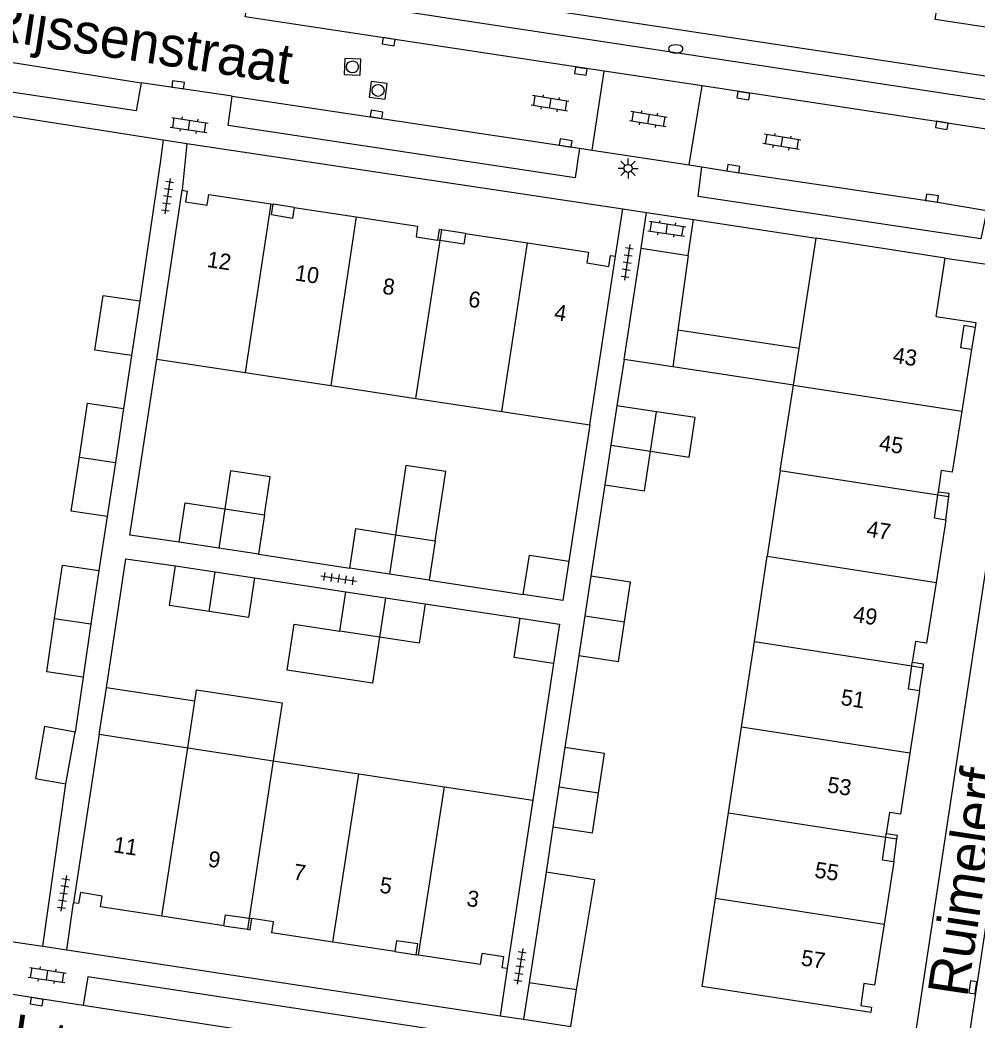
# Model space of a CAD drawing. Extents: x 124000 to 128010, y 398999 to 403000.
# Drawn here: x 126586.1 to 126645.9, y 399934.2 to 399996.7 of the extents above; entities that cross this region are included whole.
import ezdxf

# ---------------------------------------------------------------- set-up
doc = ezdxf.new("R2010")
doc.units = 0
for name, color, linetype in [('gg-afsc-erfafscheiding', 7, 'Continuous'), ('gg-afsc-hekwerk', 7, 'Continuous'), ('gg-afsc-muur', 7, 'Continuous'), ('gg-anno-huisnummerreeks BGT', 7, 'Continuous'), ('gg-anno-openbare ruimte label', 7, 'Continuous'), ('gg-bbg-bijgebouw', 7, 'Continuous'), ('gg-bbg-gedigitaliseerde bebouwing', 7, 'Continuous'), ('gg-bbg-gedigitaliseerde bijgebouw', 7, 'Continuous'), ('gg-bbg-hoofdgebouw', 7, 'Continuous'), ('gg-bbg-luifel en loopbrug', 7, 'Continuous'), ('gg-bbg-onder overbouw', 7, 'Continuous'), ('gg-bbg-pand overbouw', 7, 'Continuous'), ('gg-bbg-tussenscheiding', 7, 'Continuous'), ('gg-bbg-tussenscheiding niveau 01', 7, 'Continuous'), ('gg-knt-verharding', 7, 'Continuous'), ('gg-knt-verharding nz', 7, 'Continuous'), ('gt-symb-brandkraan', 7, 'Continuous'), ('gt-symb-klinker verharding', 7, 'Continuous'), ('gt-symb-kolk', 7, 'Continuous'), ('gt-symb-lichtmast', 7, 'Continuous'), ('gt-symb-rioolschacht', 7, 'Continuous'), ('gt-symb-tegel verharding', 7, 'Continuous')]:
    doc.layers.add(name, color=color, linetype=linetype)

# ---------------------------------------------------------------- blocks, each defined once
blk = doc.blocks.new('gt0-KOLK')
at = {"layer": 'gt-symb-kolk'}
blk.add_lwpolyline([(0, 0), (0.375, 0), (0.375, 0.4), (-0.375, 0.4), (-0.375, 0), (0, 0)], dxfattribs=at)
blk = doc.blocks.new('gt0-BR')
at = {"layer": 'gt-symb-brandkraan'}
for centre, radius, start, end in [((-0.244, 0), 0.206, 107.56694, 252.43307), ((0.599, -2.664), 3, 106.89205, 107.56694), ((0, -0.691), 0.938, 73.10799, 106.89205), ((-0.599, -2.664), 3, 72.43309, 73.10799), ((0.244, 0), 0.206, 287.56695, 72.43309), ((0.599, 2.664), 3, 252.43307, 253.10797), ((0, 0.691), 0.938, 253.10797, 286.89206), ((-0.599, 2.664), 3, 286.89206, 287.56695)]:
    blk.add_arc(centre, radius, start, end, dxfattribs=at)
blk = doc.blocks.new('gt0-LMAST')
at = {"layer": 'gt-symb-lichtmast'}
for p, q in [((-0.182, 0.173), (-0.447, 0.438)), ((-0.005, 0.246), (-0.005, 0.621)), ((0.172, 0.173), (0.437, 0.438)), ((-0.255, -0.004), (-0.63, -0.004)), ((-0.182, -0.181), (-0.447, -0.446)), ((-0.005, -0.254), (-0.005, -0.629)), ((0.437, -0.446), (0.172, -0.181)), ((0.245, -0.004), (0.62, -0.004))]:
    blk.add_line(p, q, dxfattribs=at)
blk.add_circle((-0.005, -0.004), 0.25, dxfattribs=at)
blk = doc.blocks.new('gt0-KL1')
at = {"layer": 'gt-symb-klinker verharding'}
for p, q in [((-1.15, 0.3), (1.15, 0.3)), ((-1, -0.3), (-1, 0.3)), ((-0.5, 0.3), (-0.5, 0.45)), ((0, -0.3), (0, 0.3)), ((0.5, 0.3), (0.5, 0.45)), ((1, -0.3), (1, 0.3)), ((-1.15, -0.3), (1.15, -0.3)), ((-0.5, -0.45), (-0.5, -0.3)), ((0.5, -0.45), (0.5, -0.3))]:
    blk.add_line(p, q, dxfattribs=at)
blk = doc.blocks.new('gt0-TEG1')
at = {"layer": 'gt-symb-tegel verharding'}
for p, q in [((-1.125, 0), (1.125, 0)), ((-0.9, -0.25), (-0.9, 0.25)), ((-0.45, -0.25), (-0.45, 0.25)), ((0, -0.25), (0, 0.25)), ((0.45, -0.25), (0.45, 0.25)), ((0.9, -0.25), (0.9, 0.25))]:
    blk.add_line(p, q, dxfattribs=at)
blk = doc.blocks.new('gt0-RS')
at = {"layer": 'gt-symb-rioolschacht'}
blk.add_lwpolyline([(-0.5, -0.5), (0.5, -0.5), (0.5, 0.5), (-0.5, 0.5)], close=True, dxfattribs=at)
blk.add_circle((0, 0), 0.375, dxfattribs=at)

msp = doc.modelspace()

# ---------------------------------------------------------------- linework, layer by layer
at = {"layer": 'gg-afsc-erfafscheiding'}
for p, q in [((126593.045, 399975.712), (126592.546, 399972.409)), ((126623.809, 399975.474), (126623.359, 399972.584)), ((126621.668, 399971.389), (126620.361, 399962.881)), ((126622.608, 399967.642), (126621.739, 399961.93)), ((126591.528, 399965.664), (126591.002, 399962.281)), ((126600.97, 399963.302), (126606.683, 399962.433)), ((126600.736, 399961.831), (126606.432, 399960.967)), ((126611.634, 399961.68), (126617.514, 399960.786)), ((126611.379, 399960.218), (126617.309, 399959.318)), ((126619.407, 399956.474), (126618.101, 399947.943)), ((126620.987, 399956.979), (126620.114, 399951.236)), ((126587.513, 399938.825), (126588.952, 399948.958)), ((126619.361, 399946.285), (126618.935, 399943.447)), ((126577.939, 399940.257), (126587.513, 399938.825))]:
    msp.add_line(p, q, dxfattribs=at)
at = {"layer": 'gg-afsc-hekwerk'}
for p, q in [((126594.846, 399987.747), (126593.561, 399979.125)), ((126590.017, 399955.621), (126589.53, 399952.198))]:
    msp.add_line(p, q, dxfattribs=at)
for points in [[(126596.019, 399964.055), (126592.936, 399964.507), (126594.631, 399975.492)], [(126591.477, 399954.972), (126592.7, 399963.025), (126595.795, 399962.58)]]:
    msp.add_lwpolyline(points, dxfattribs=at)
at = {"layer": 'gg-afsc-muur'}
for p, q in [((126585.59, 399990.658), (126595.025, 399989.179)), ((126595.025, 399989.179), (126594.846, 399987.747)), ((126627.801, 399981.973), (126628.134, 399984.22)), ((126628.134, 399984.22), (126635.804, 399983.038)), ((126620.476, 399933.812), (126620.836, 399936.1))]:
    msp.add_line(p, q, dxfattribs=at)
at = {"layer": 'gg-bbg-bijgebouw'}
for p, q in [((126624.868, 399982.423), (126627.801, 399981.973)), ((126593.561, 399979.125), (126593.045, 399975.712)), ((126592.546, 399972.409), (126592.037, 399969.037)), ((126592.037, 399969.037), (126591.528, 399965.664)), ((126591.002, 399962.281), (126590.509, 399958.951)), ((126590.509, 399958.951), (126590.017, 399955.621)), ((126588.952, 399948.958), (126589.53, 399952.198)), ((126620.836, 399936.1), (126617.873, 399936.53))]:
    msp.add_line(p, q, dxfattribs=at)
for points in [[(126593.045, 399975.712), (126590.756, 399976.044), (126591.28, 399979.457), (126593.561, 399979.125)], [(126589.794, 399969.375), (126590.303, 399972.747), (126592.546, 399972.409)], [(126591.528, 399965.664), (126589.284, 399966.003), (126589.794, 399969.375)], [(126588.247, 399959.286), (126588.739, 399962.616), (126591.002, 399962.281)], [(126590.017, 399955.621), (126587.755, 399955.955), (126588.247, 399959.286)], [(126589.53, 399952.198), (126587.623, 399952.538), (126587.046, 399949.298), (126588.952, 399948.958)]]:
    msp.add_lwpolyline(points, dxfattribs=at)
at = {"layer": 'gg-bbg-gedigitaliseerde bebouwing'}
for p, q in [((126634.739, 399976.152), (126635.804, 399983.038)), ((126633.562, 399968.537), (126634.387, 399973.874)), ((126633.562, 399968.537), (126632.752, 399963.188)), ((126631.945, 399957.859), (126632.752, 399963.188)), ((126631.134, 399952.51), (126631.945, 399957.859)), ((126630.324, 399947.161), (126631.134, 399952.51)), ((126629.516, 399941.832), (126630.324, 399947.161)), ((126628.679, 399936.305), (126629.516, 399941.832))]:
    msp.add_line(p, q, dxfattribs=at)
at = {"layer": 'gg-bbg-gedigitaliseerde bijgebouw'}
for p, q in [((126623.809, 399975.474), (126624.868, 399982.423)), ((126627.801, 399981.973), (126627.157, 399977.302)), ((126634.739, 399976.152), (126627.157, 399977.302)), ((126626.842, 399975.018), (126623.809, 399975.474)), ((126634.387, 399973.874), (126626.842, 399975.018)), ((126623.359, 399972.584), (126622.983, 399970.112)), ((126625.83, 399972.209), (126623.359, 399972.584)), ((126622.983, 399970.112), (126622.608, 399967.642)), ((126598.867, 399966.15), (126601.346, 399965.773)), ((126601.346, 399965.773), (126600.97, 399963.302)), ((126598.491, 399963.679), (126596.019, 399964.055)), ((126609.53, 399964.528), (126612.01, 399964.151)), ((126612.01, 399964.151), (126611.634, 399961.68)), ((126600.97, 399963.302), (126598.491, 399963.679)), ((126595.795, 399962.58), (126598.267, 399962.205)), ((126598.267, 399962.205), (126600.736, 399961.831)), ((126609.162, 399962.056), (126606.683, 399962.433)), ((126611.634, 399961.68), (126609.162, 399962.056)), ((126621.739, 399961.93), (126621.363, 399959.456)), ((126606.058, 399958.496), (126606.432, 399960.967)), ((126606.432, 399960.967), (126608.903, 399960.593)), ((126608.903, 399960.593), (126611.379, 399960.218)), ((126621.363, 399959.456), (126620.987, 399956.979)), ((126608.532, 399958.121), (126606.058, 399958.496)), ((126620.114, 399951.236), (126619.738, 399948.763)), ((126619.738, 399948.763), (126619.361, 399946.285)), ((126618.935, 399943.447), (126617.873, 399936.53))]:
    msp.add_line(p, q, dxfattribs=at)
for points in [[(126625.454, 399969.739), (126627.876, 399969.372), (126628.25, 399971.842), (126625.83, 399972.209)], [(126622.608, 399967.642), (126625.078, 399967.267), (126625.454, 399969.739)], [(126596.019, 399964.055), (126596.395, 399966.526), (126598.867, 399966.15)], [(126606.683, 399962.433), (126607.058, 399964.904), (126609.53, 399964.528)], [(126617.514, 399960.786), (126617.89, 399963.256), (126620.361, 399962.881)], [(126620.361, 399962.881), (126619.985, 399960.41), (126617.514, 399960.786)], [(126597.89, 399959.735), (126595.42, 399960.109), (126595.795, 399962.58)], [(126600.736, 399961.831), (126600.362, 399959.36), (126597.89, 399959.735)], [(126623.833, 399959.075), (126624.21, 399961.554), (126621.739, 399961.93)], [(126611.379, 399960.218), (126611.004, 399957.747), (126608.532, 399958.121)], [(126619.407, 399956.474), (126616.936, 399956.847), (126617.309, 399959.318)], [(126617.309, 399959.318), (126619.777, 399958.946), (126619.407, 399956.474)], [(126620.987, 399956.979), (126623.458, 399956.603), (126623.833, 399959.075)], [(126622.208, 399948.381), (126622.585, 399950.861), (126620.114, 399951.236)], [(126619.361, 399946.285), (126621.832, 399945.909), (126622.208, 399948.381)], [(126620.836, 399936.1), (126621.981, 399942.979), (126618.935, 399943.447)]]:
    msp.add_lwpolyline(points, dxfattribs=at)
at = {"layer": 'gg-bbg-hoofdgebouw'}
for p, q in [((126594.631, 399975.492), (126596.209, 399986.035)), ((126601.743, 399985.189), (126601.884, 399985.167)), ((126603.214, 399984.966), (126607.085, 399984.377)), ((126613.905, 399983.347), (126617.773, 399982.754)), ((126643.861, 399981.806), (126635.804, 399983.038)), ((126621.668, 399971.389), (126623.27, 399981.918)), ((126643.302, 399978.149), (126643.861, 399981.806)), ((126645.512, 399976.111), (126644.903, 399972.239)), ((126594.631, 399975.492), (126600.134, 399974.657)), ((126600.134, 399974.657), (126605.484, 399973.845)), ((126605.484, 399973.845), (126610.812, 399973.036)), ((126610.812, 399973.036), (126616.173, 399972.223)), ((126616.173, 399972.223), (126621.668, 399971.389)), ((126643.896, 399965.441), (126643.286, 399961.549)), ((126642.263, 399954.774), (126641.659, 399950.874)), ((126591.035, 399952.059), (126589.43, 399941.531)), ((126591.035, 399952.059), (126596.561, 399951.219)), ((126596.561, 399951.219), (126601.9, 399950.407)), ((126601.9, 399950.407), (126607.239, 399949.595)), ((126607.239, 399949.595), (126612.587, 399948.782)), ((126612.587, 399948.782), (126618.101, 399947.943)), ((126618.101, 399947.943), (126616.505, 399937.423)), ((126640.642, 399944.085), (126640.041, 399940.195)), ((126598.822, 399940.108), (126594.942, 399940.695)), ((126609.485, 399938.487), (126605.62, 399939.075)), ((126610.967, 399938.262), (126610.82, 399938.284))]:
    msp.add_line(p, q, dxfattribs=at)
for points in [[(126647.063, 399996.122), (126643.231, 399996.703), (126643.333, 399997.375), (126641.962, 399997.556)], [(126596.209, 399986.035), (126596.517, 399985.989), (126596.415, 399985.307), (126597.78, 399985.108), (126597.883, 399985.78), (126601.743, 399985.189)], [(126607.085, 399984.377), (126610.916, 399983.794), (126610.814, 399983.122), (126612.158, 399982.921)], [(126617.773, 399982.754), (126621.59, 399982.169), (126621.487, 399981.497), (126622.864, 399981.286), (126622.953, 399981.96), (126623.27, 399981.918)], [(126643.302, 399978.149), (126645.773, 399977.771), (126645.726, 399977.474)], [(126644.903, 399972.239), (126644.305, 399968.431), (126643.613, 399968.54), (126643.424, 399967.187)], [(126643.286, 399961.549), (126642.691, 399957.758), (126641.999, 399957.866), (126641.804, 399956.541)], [(126641.659, 399950.874), (126641.069, 399947.069), (126640.377, 399947.176), (126640.182, 399945.843)], [(126594.942, 399940.695), (126591.108, 399941.276), (126591.211, 399941.958), (126589.851, 399942.175), (126589.746, 399941.483), (126589.43, 399941.531)], [(126605.62, 399939.075), (126601.799, 399939.656), (126601.904, 399940.348), (126600.565, 399940.547)], [(126640.041, 399940.195), (126639.454, 399936.391), (126638.782, 399936.495), (126638.584, 399935.124), (126639.256, 399935.023), (126639.206, 399934.691), (126628.679, 399936.305)], [(126616.505, 399937.423), (126616.195, 399937.47), (126616.3, 399938.162), (126614.929, 399938.367), (126614.824, 399937.675), (126610.967, 399938.262)]]:
    msp.add_lwpolyline(points, dxfattribs=at)
at = {"layer": 'gg-bbg-luifel en loopbrug'}
for p, q in [((126591.035, 399952.059), (126591.477, 399954.972)), ((126597.003, 399954.133), (126591.477, 399954.972)), ((126596.561, 399951.219), (126597.003, 399954.133))]:
    msp.add_line(p, q, dxfattribs=at)
for points in [[(126601.346, 399965.773), (126601.704, 399968.132), (126599.225, 399968.508), (126598.867, 399966.15)], [(126612.01, 399964.151), (126612.666, 399968.472), (126610.186, 399968.849), (126609.53, 399964.528)], [(126608.532, 399958.121), (126608.096, 399955.247), (126602.758, 399956.057), (126603.194, 399958.931), (126606.058, 399958.496)], [(126597.003, 399954.133), (126597.11, 399954.836), (126602.449, 399954.025), (126601.9, 399950.407)]]:
    msp.add_lwpolyline(points, dxfattribs=at)
at = {"layer": 'gg-bbg-onder overbouw'}
for p, q in [((126612.319, 399982.897), (126612.158, 399982.921)), ((126643.399, 399967.008), (126643.424, 399967.187)), ((126641.773, 399956.33), (126641.804, 399956.541)), ((126640.151, 399945.633), (126640.182, 399945.843)), ((126600.386, 399940.574), (126600.565, 399940.547))]:
    msp.add_line(p, q, dxfattribs=at)
for points in [[(126603.214, 399984.966), (126603.11, 399984.284), (126601.783, 399984.505), (126601.884, 399985.167)], [(126613.905, 399983.347), (126613.802, 399982.675), (126612.319, 399982.897)], [(126645.726, 399977.474), (126645.025, 399977.584), (126644.811, 399976.221), (126645.512, 399976.111)], [(126643.896, 399965.441), (126643.195, 399965.551), (126643.399, 399967.008)], [(126642.263, 399954.774), (126641.561, 399954.883), (126641.773, 399956.33)], [(126640.642, 399944.085), (126639.94, 399944.193), (126640.151, 399945.633)], [(126598.822, 399940.108), (126598.925, 399940.79), (126600.386, 399940.574)], [(126610.82, 399938.284), (126610.924, 399938.966), (126609.589, 399939.169), (126609.485, 399938.487)]]:
    msp.add_lwpolyline(points, dxfattribs=at)
at = {"layer": 'gg-bbg-pand overbouw'}
for p, q in [((126603.214, 399984.966), (126601.884, 399985.167)), ((126613.905, 399983.347), (126612.421, 399983.568)), ((126645.726, 399977.474), (126645.512, 399976.111)), ((126643.896, 399965.441), (126644.081, 399966.902)), ((126642.263, 399954.774), (126642.476, 399956.221)), ((126640.642, 399944.085), (126640.843, 399945.525)), ((126598.822, 399940.108), (126600.28, 399939.882)), ((126609.485, 399938.487), (126610.82, 399938.284))]:
    msp.add_line(p, q, dxfattribs=at)
for points in [[(126612.421, 399983.568), (126612.257, 399983.592), (126612.158, 399982.921)], [(126644.081, 399966.902), (126644.106, 399967.101), (126643.424, 399967.187)], [(126642.476, 399956.221), (126642.508, 399956.438), (126641.804, 399956.541)], [(126640.843, 399945.525), (126640.874, 399945.746), (126640.182, 399945.843)], [(126600.28, 399939.882), (126600.457, 399939.855), (126600.565, 399940.547)]]:
    msp.add_lwpolyline(points, dxfattribs=at)
at = {"layer": 'gg-bbg-tussenscheiding'}
for p, q in [((126601.743, 399985.189), (126600.134, 399974.657)), ((126607.085, 399984.377), (126605.484, 399973.845)), ((126610.812, 399973.036), (126612.319, 399982.897)), ((126616.173, 399972.223), (126617.773, 399982.754)), ((126627.157, 399977.302), (126626.842, 399975.018)), ((126634.387, 399973.874), (126634.739, 399976.152)), ((126634.387, 399973.874), (126644.903, 399972.239)), ((126625.454, 399969.739), (126625.83, 399972.209)), ((126622.983, 399970.112), (126625.454, 399969.739)), ((126589.794, 399969.375), (126592.037, 399969.037)), ((126633.562, 399968.537), (126643.399, 399967.008)), ((126598.867, 399966.15), (126598.491, 399963.679)), ((126609.53, 399964.528), (126609.162, 399962.056)), ((126632.752, 399963.188), (126643.286, 399961.549)), ((126597.89, 399959.735), (126598.267, 399962.205)), ((126608.903, 399960.593), (126608.532, 399958.121)), ((126588.247, 399959.286), (126590.509, 399958.951)), ((126621.363, 399959.456), (126623.833, 399959.075)), ((126631.945, 399957.859), (126641.773, 399956.33)), ((126641.659, 399950.874), (126631.134, 399952.51)), ((126594.942, 399940.695), (126596.561, 399951.219)), ((126601.9, 399950.407), (126600.386, 399940.574)), ((126605.62, 399939.075), (126607.239, 399949.595)), ((126610.967, 399938.262), (126612.587, 399948.782)), ((126622.208, 399948.381), (126619.738, 399948.763)), ((126630.324, 399947.161), (126640.151, 399945.633)), ((126629.516, 399941.832), (126640.041, 399940.195))]:
    msp.add_line(p, q, dxfattribs=at)
at = {"layer": 'gg-bbg-tussenscheiding niveau 01'}
for p, q in [((126612.319, 399982.897), (126612.421, 399983.568)), ((126643.399, 399967.008), (126644.081, 399966.902)), ((126641.773, 399956.33), (126642.476, 399956.221)), ((126640.151, 399945.633), (126640.843, 399945.525)), ((126600.386, 399940.574), (126600.28, 399939.882))]:
    msp.add_line(p, q, dxfattribs=at)
at = {"layer": 'gg-knt-verharding'}
for p, q in [((126652.147, 399992.295), (126598.304, 400000.436)), ((126621.82, 399988.55), (126622.56, 399993.477)), ((126599.339, 399991.913), (126593.644, 399992.744)), ((126627.87, 399987.626), (126628.677, 399992.551)), ((126595.025, 399989.179), (126596.509, 399988.957)), ((126596.509, 399988.957), (126596.209, 399986.035)), ((126596.509, 399988.957), (126623.721, 399984.881)), ((126621.029, 399988.671), (126621.82, 399988.55)), ((126621.82, 399988.55), (126627.87, 399987.626)), ((126627.87, 399987.626), (126628.661, 399987.505)), ((126623.27, 399981.918), (126623.721, 399984.881)), ((126623.721, 399984.881), (126625.208, 399984.658)), ((126624.868, 399982.423), (126625.208, 399984.658)), ((126625.208, 399984.658), (126628.134, 399984.22)), ((126643.861, 399981.806), (126649.194, 399981.012)), ((126649.194, 399981.012), (126641.582, 399930.621)), ((126648.273, 399952.586), (126644.871, 399930.113)), ((126589, 399938.599), (126589.43, 399941.531)), ((126587.513, 399938.825), (126589, 399938.599)), ((126589, 399938.599), (126616.059, 399934.484)), ((126616.505, 399937.423), (126616.059, 399934.484)), ((126617.873, 399936.53), (126617.529, 399934.26)), ((126590.037, 399935.112), (126584.307, 399936.004)), ((126616.059, 399934.484), (126617.529, 399934.26)), ((126617.529, 399934.26), (126620.476, 399933.812))]:
    msp.add_line(p, q, dxfattribs=at)
for points in [[(126600.151, 399996.871), (126600.529, 399998.687), (126647.359, 399991.553), (126647.128, 399989.757)], [(126593.644, 399992.744), (126593.342, 399990.99), (126574.671, 399993.78), (126574.87, 399995.639)], [(126621.029, 399988.671), (126620.746, 399986.808), (126599.079, 399990.091), (126599.339, 399991.913)], [(126646.45, 399984.782), (126646.088, 399982.996), (126628.442, 399985.658), (126628.661, 399987.505)], [(126612.615, 399931.66), (126612.868, 399933.482), (126590.313, 399936.921), (126590.037, 399935.112)]]:
    msp.add_lwpolyline(points, dxfattribs=at)
at = {"layer": 'gg-knt-verharding nz'}
for p, q in [((126622.56, 399993.477), (126600.151, 399996.871)), ((126628.677, 399992.551), (126622.56, 399993.477)), ((126647.128, 399989.757), (126628.677, 399992.551)), ((126599.339, 399991.913), (126621.029, 399988.671)), ((126612.615, 399931.66), (126590.037, 399935.112))]:
    msp.add_line(p, q, dxfattribs=at)
for points in [[(126574.87, 399995.639), (126584.693, 399994.162), (126593.644, 399992.744)], [(126628.661, 399987.505), (126630.593, 399987.189), (126643.01, 399985.352), (126646.45, 399984.782)]]:
    msp.add_lwpolyline(points, dxfattribs=at)

# ---------------------------------------------------------------- block references
at = {"layer": 'gt-symb-brandkraan'}
msp.add_blockref('gt0-BR', (126627.034, 399994.868), dxfattribs=at)
at = {"layer": 'gt-symb-klinker verharding'}
for p, rotation in [((126619.18, 399991.47), 170.6224208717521), ((126625.319, 399990.483), 170.62242087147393), ((126596.652, 399990.109), -8.510934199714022), ((126633.651, 399989.058), 170.62242087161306), ((126626.478, 399983.634), -8.51093419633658), ((126587.782, 399937.02), -8.510934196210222)]:
    msp.add_blockref('gt0-KL1', p, dxfattribs=dict(at, rotation=rotation))
at = {"layer": 'gt-symb-kolk'}
for p, rotation in [((126609.134, 399995.516), 171.25383773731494), ((126621.138, 399993.673), 171.43241009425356), ((126595.927, 399992.431), -7.8141808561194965), ((126631.286, 399992.145), 171.48906580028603), ((126608.317, 399990.583), -8.45426172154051), ((126643.682, 399990.295), 171.1405706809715), ((126620.131, 399988.793), -8.62422873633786), ((126630.593, 399987.189), -9.264523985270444), ((126643.01, 399985.352), -8.397572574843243), ((126645.777, 399936.224), 81.43241009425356), ((126587.151, 399935.563), 171.1405706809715)]:
    msp.add_blockref('gt0-KOLK', p, dxfattribs=dict(at, rotation=rotation))
at = {"layer": 'gt-symb-lichtmast'}
msp.add_blockref('gt0-LMAST', (126624.057, 399987.41), dxfattribs=at)
at = {"layer": 'gt-symb-rioolschacht'}
for p, rotation in [((126606.844, 399993.744), 88.05074587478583), ((126608.444, 399992.278), -7.068140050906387)]:
    msp.add_blockref('gt0-RS', p, dxfattribs=dict(at, rotation=rotation))
at = {"layer": 'gt-symb-tegel verharding'}
for p, rotation in [((126595.295, 399985.671), -98.62422873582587), ((126624.001, 399981.529), -98.6242287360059), ((126605.991, 399961.785), -8.624228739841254), ((126588.809, 399942.125), -98.6242287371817), ((126617.307, 399937.568), -98.62422873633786)]:
    msp.add_blockref('gt0-TEG1', p, dxfattribs=dict(at, rotation=rotation))

# ---------------------------------------------------------------- texts
at = {"layer": 'gg-anno-huisnummerreeks BGT'}
for s, rotation, p in [('12', 351.3, (126597.711, 399981.255)), ('10', 351.4, (126603.205, 399980.415)), ('8', 351.4, (126608.676, 399979.583)), ('6', 351.3, (126614.03, 399978.776)), ('4', 351.3, (126619.396, 399977.953)), ('43', 351.1, (126640.545, 399975.271)), ('45', 351.1, (126639.684, 399969.798)), ('47', 351.1, (126638.902, 399964.426)), ('49', 351.1, (126638.065, 399959.094)), ('51', 351.2, (126637.293, 399953.903)), ('53', 351.2, (126636.447, 399948.439)), ('11', 351.4, (126591.87, 399944.7)), ('9', 351.4, (126597.779, 399943.806)), ('7', 351.4, (126603.104, 399942.998)), ('55', 351.2, (126635.659, 399943.124)), ('5', 351.4, (126608.495, 399942.178)), ('3', 351.4, (126613.931, 399941.351)), ('57', 351.2, (126634.812, 399937.635))]:
    msp.add_text(s, height=1, rotation=rotation, dxfattribs=at).set_placement(p)
at = {"layer": 'gg-anno-openbare ruimte label'}
for s, rotation, p in [('Rijssenstraat', 351.4, (126583.776, 399995.547)), ('Ruimelerf', 81.4, (126645.224, 399935.586)), ('Reimerswaalstraat', 351.4, (126567.127, 399934.774))]:
    msp.add_text(s, height=2.5, rotation=rotation, dxfattribs=at).set_placement(p)

doc.saveas('drawing.dxf')
